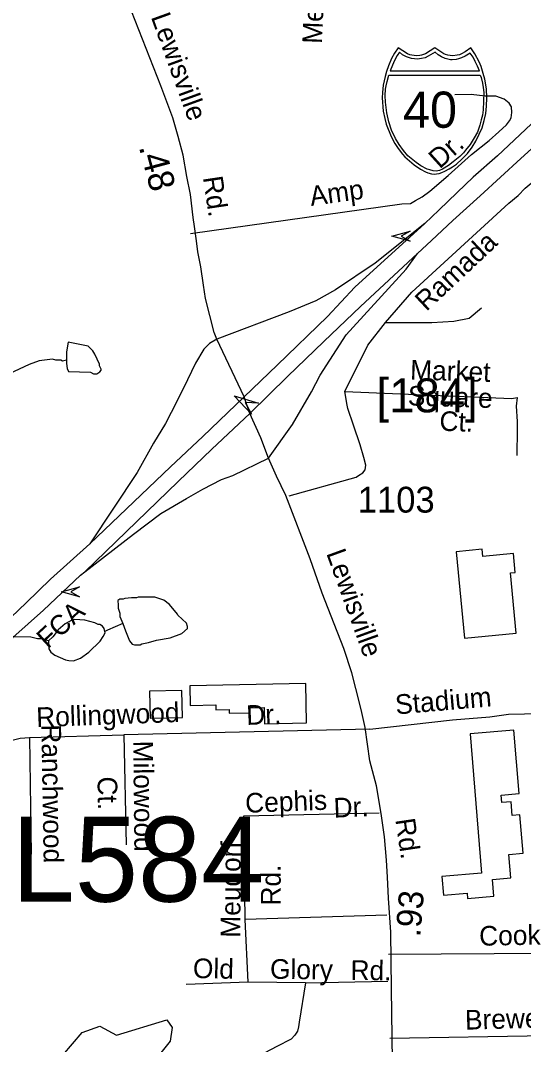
# Model space of a CAD drawing. Extents: x 1547597 to 1699558, y 810033 to 920809.
# Drawn here: x 1589513 to 1591942, y 831332 to 836281 of the extents above; entities that cross this region are included whole.
import ezdxf

# ---------------------------------------------------------------- set-up
doc = ezdxf.new("R2010")
doc.units = 0
for name, color, linetype in [('Exist Cultural Shopping Center Building Footprint', 7, 'Continuous'), ('Exist Cultural Warehouse Building Footprint', 7, 'Continuous'), ('Exist Hydrographic Misc Water Feature', 7, 'Continuous'), ('Exist Hydrographic Pond Under 1500 Sq Ft', 7, 'Continuous'), ('Exist Road Non-System Type 51', 7, 'Continuous'), ('Exist Road Non-System Type 51 Label', 7, 'Continuous'), ('Exist Road Primary Interstate Divided Center Attributed', 7, 'Continuous'), ('Exist Road Primary Interstate Label', 7, 'Continuous'), ('Exist Road Primary Interstate Ramp 1 Lane Attributed', 7, 'Continuous'), ('Exist Road Primary Interstate Shield CELL', 7, 'Continuous'), ('Exist Road Primary Interstate Shield Number Label', 7, 'Continuous'), ('Exist Road Primary Interstate Structure Cantilever Sign Attributed CELL', 7, 'Continuous'), ('Exist Road Primary Interstate Structure Cantilever Sign Number Label', 7, 'Continuous'), ('Exist Road Secondary Mileage Hundredths English Label', 7, 'Continuous'), ('Exist Road Secondary Structure Standard Bridge Attributed CELL', 7, 'Continuous'), ('Exist Road Secondary Type 51 Label', 7, 'Continuous'), ('Exist Road Secondary Type 51 Number Label', 7, 'Continuous'), ('Exist Road Secondary Type 51 Undivided 4 Lane Attributed', 7, 'Continuous')]:
    doc.layers.add(name, color=color, linetype=linetype)

msp = doc.modelspace()

# ---------------------------------------------------------------- linework, layer by layer
at = {"layer": 'Exist Cultural Shopping Center Building Footprint'}
for points in [[(1590890.6, 833076.7), (1590330, 833064.9), (1590332, 832970.3), (1590455.8, 832972.9), (1590456.3, 832949.7), (1590519.9, 832951.1), (1590520.3, 832933.4), (1590622.1, 832935.5), (1590621.6, 832958.4), (1590690.4, 832959.8), (1590692, 832882.2), (1590894.6, 832886.5)], [(1590292, 833043), (1590136.8, 833039.7), (1590139.6, 832909.3), (1590294.8, 832912.6)], [(1591683.5, 832832.8), (1591739.3, 832159.4), (1591547.8, 832143.6), (1591555.2, 832053.8), (1591669.9, 832063.3), (1591672, 832038), (1591798, 832048.5), (1591791.3, 832129.3), (1591880.4, 832136.7), (1591871, 832250.3), (1591939.4, 832256), (1591924, 832441.7), (1591887, 832438.6), (1591881.5, 832504.9), (1591837.5, 832501.3), (1591834.5, 832537.1), (1591920, 832544.2), (1591894.7, 832850.2)]]:
    msp.add_lwpolyline(points, close=True, dxfattribs=at)
at = {"layer": 'Exist Cultural Warehouse Building Footprint'}
msp.add_lwpolyline([(1591616.8, 833713.4), (1591656.2, 833296.3), (1591906.5, 833319.9), (1591879, 833611.3), (1591902.1, 833613.4), (1591893.6, 833704.3), (1591745.4, 833690.3), (1591742.1, 833725.3)], close=True, dxfattribs=at)
at = {"layer": 'Exist Hydrographic Misc Water Feature'}
for points in [[(1589735.2, 834638.4), (1589735, 834622.4), (1589738.8, 834598.4), (1589745.2, 834584.4), (1589850.5, 834580.9), (1589866.4, 834572.7), (1589882.4, 834572.6), (1589896.5, 834582.4), (1589902.6, 834590.3), (1589902.7, 834596.3), (1589894.8, 834612.4), (1589894.9, 834620.4), (1589871.5, 834668.7), (1589861.7, 834684.8), (1589840, 834707.1), (1589743.4, 834726.1), (1589742.1, 834718.3), (1589735.7, 834678.3), (1589735.2, 834638.4)], [(1589735.2, 834638.4), (1589715.2, 834634.6), (1589707.2, 834638.7), (1589683.2, 834639), (1589667.3, 834643.2), (1589603.2, 834636.1), (1589555, 834618.7), (1589458.5, 834573.9), (1589322, 834531.6), (1589282, 834528.1), (1589226.1, 834536.8), (1589161.5, 834537.6)], [(1589648.9, 833281.9), (1589611.2, 833292.6), (1589595.2, 833292.8), (1589563.3, 833301.2), (1589475.4, 833302.2), (1589467.5, 833306.3), (1589403.5, 833311.2), (1589371.6, 833321.6), (1589316, 833352.2), (1589274.4, 833384.8), (1589244.8, 833419.1), (1589213.1, 833441.5), (1589197.2, 833449.7), (1589157.3, 833462.2), (1589093.5, 833471), (1589063.6, 833485.4), (1589047.8, 833499.6), (1589030.1, 833525.7), (1589007.8, 833548.7)], [(1590007, 833367), (1590019.6, 833331.4), (1590039.1, 833283.2), (1590052.9, 833267), (1590062.8, 833262.9), (1590090.8, 833262.6), (1590098.8, 833268.5), (1590130.9, 833274), (1590169.1, 833285.5), (1590235.2, 833296.7), (1590291.4, 833318), (1590319.7, 833341.6), (1590319.8, 833351.6), (1590314, 833367.7), (1590272.4, 833406.2), (1590270.6, 833412.2), (1590233, 833458.6), (1590205.4, 833479), (1590161.5, 833493.6), (1590081.5, 833494.5), (1590073.5, 833490.6), (1590049.5, 833490.9), (1590017.5, 833487.4), (1590009.4, 833483.5), (1589993.4, 833483.7), (1589983, 833478.3), (1589985.1, 833455.8), (1589984.9, 833439.8), (1589992.6, 833415.7), (1589992.4, 833399.7), (1590007, 833367)], [(1589920.3, 833327.7), (1589917.8, 833342.7), (1589909.9, 833352.8), (1589896, 833360.9), (1589888, 833361), (1589872.1, 833369.2), (1589824.3, 833381.9), (1589776.3, 833386.4), (1589760.3, 833382.6), (1589728.1, 833365), (1589695.7, 833335.5), (1589669.4, 833301.8), (1589648.9, 833281.9)], [(1590007, 833367), (1589933.9, 833334.4), (1589920.3, 833327.7)], [(1589648.9, 833281.9), (1589650.7, 833244.1), (1589660.4, 833228), (1589678.3, 833213.8), (1589730, 833191.1), (1589745.9, 833186.9), (1589769.9, 833186.6), (1589802.1, 833198.2), (1589842.4, 833227.7), (1589897.1, 833281), (1589912.6, 833304.2), (1589921.6, 833320.6), (1589920.3, 833327.7)]]:
    msp.add_lwpolyline(points, dxfattribs=at)
at = {"layer": 'Exist Hydrographic Pond Under 1500 Sq Ft'}
msp.add_lwpolyline([(1589732.6, 831122.1), (1589717.5, 831280), (1589811.6, 831389.8), (1589895.6, 831420.9), (1589977.5, 831376.5), (1590220.5, 831450.4), (1590245.5, 831413.8), (1590235.6, 831348.3), (1590006.6, 831060.8), (1589897.6, 831036.7), (1589732.6, 831122.1)], dxfattribs=at)
at = {"layer": 'Exist Road Non-System Type 51'}
for p, q in [((1591199.7, 832856.2), (1590012.3, 832827.6)), ((1591282.1, 831956.1), (1590598.3, 831936.1)), ((1590611.6, 831632.8), (1590598.3, 831936.1)), ((1592333.8, 831774.3), (1591289.2, 831766.9)), ((1590611.6, 831632.8), (1590312.8, 831621)), ((1590889, 831630.5), (1590611.6, 831632.8)), ((1590889, 831630.5), (1591286.6, 831637.7)), ((1592335.6, 831379.2), (1591296.1, 831360))]:
    msp.add_line(p, q, dxfattribs=at)
for points in [[(1590333.6, 835252.1), (1591354.6, 835395.3), (1591396.7, 835396.6), (1591420.9, 835410.1), (1591453.1, 835427.9), (1591489.5, 835455.2), (1591578.7, 835532), (1591690.2, 835632.4), (1591775.2, 835701.3), (1591821.9, 835742.6), (1591860.4, 835776), (1591874.6, 835795.8), (1591882.9, 835809.8), (1591885.2, 835835.8), (1591883.6, 835863.8), (1591871.9, 835881.9), (1591848.1, 835900.4), (1591808.4, 835914.8), (1591756.4, 835915.6), (1591688.5, 835922.6), (1591610.4, 835921.8)], [(1591275.6, 834821.4), (1591402.4, 834968.3), (1591870.9, 835397.8), (1591915.5, 835435.1), (1591950.1, 835470.7), (1591978.4, 835494.3), (1592012.7, 835519.8), (1592039, 835543.3), (1592066.2, 835565.1)], [(1591275.6, 834821.4), (1591498.5, 834821.4), (1591605.5, 834827.4), (1591679.8, 834842.2), (1591739.3, 834892.8)], [(1591079.4, 834488.2), (1591189.4, 834711.4), (1591275.6, 834821.4)], [(1590810.5, 833984), (1591133.3, 834073.8), (1591145.5, 834081.6), (1591165.8, 834095.4), (1591177.9, 834109.1), (1591180.3, 834131.1), (1591170.9, 834169.3), (1591153.7, 834229.4), (1591121, 834324.6), (1591094, 834405.5), (1591090.1, 834421.6), (1591079.4, 834488.2)], [(1591079.4, 834488.2), (1591885.4, 834454.3), (1591911.5, 834458), (1591905.7, 834416.8), (1591911.7, 834342.5), (1591911.7, 834303.8), (1591908.7, 834178.9)], [(1591199.7, 832856.2), (1591598.6, 832900.5), (1591778.9, 832915.9), (1591869.2, 832928.7), (1591947.2, 832929.5), (1592003.3, 832930.7), (1592010.9, 832931.7)], [(1588961.9, 832467.3), (1589210, 832676.8), (1589334.3, 832744.7), (1589432.3, 832793.7), (1589511.4, 832812.5), (1589556.6, 832816.3)], [(1589556.6, 832816.3), (1590012.3, 832827.6)], [(1589556.6, 832816.3), (1589564.1, 832250.9)], [(1590012.3, 832827.6), (1590023.6, 832296.1)], [(1590598.3, 831936.1), (1590590.7, 832437.4), (1591244.2, 832452.1)], [(1590889, 831630.5), (1590859.1, 831440.5), (1590854.8, 831416.5), (1590850.6, 831396.6), (1590838.2, 831376.9), (1590820, 831357), (1590751.4, 831322), (1589952.8, 830899.3)]]:
    msp.add_lwpolyline(points, dxfattribs=at)
at = {"layer": 'Exist Road Primary Interstate Divided Center Attributed'}
for points in [[(1591429.3, 835154.1), (1591497.6, 835216.9), (1591601.3, 835313.6), (1591732.1, 835433.5), (1591928.4, 835614.5), (1592120.7, 835787.3), (1592347.1, 835983.3), (1592497.9, 836120.8), (1592610.6, 836200.5), (1592797.1, 836353.9), (1592956.3, 836482.5), (1593058.3, 836572.9), (1593155.5, 836651.2), (1593236.1, 836715.3), (1593334.4, 836782.2)], [(1593179.8, 836801.3), (1592855.5, 836541), (1592742.2, 836450.5), (1592596.4, 836324.6), (1592452.8, 836208.6), (1592308.2, 836073.3), (1592199.1, 835980.8), (1592127.9, 835921.5), (1592033.1, 835831.3), (1591815.6, 835626.2), (1591699.4, 835524.2), (1591621.4, 835450.1), (1591533.6, 835364.8), (1591465.4, 835299)], [(1591465.4, 835299), (1591126.7, 834991.4), (1590995.6, 834849.5), (1590751.7, 834615.3), (1590592.5, 834461.2)], [(1590619.7, 834381.3), (1590801.5, 834559.7), (1590977.6, 834728.8), (1591154.8, 834897.8), (1591429.3, 835154.1)], [(1590592.5, 834461.2), (1590393.3, 834270.4), (1590236.8, 834123.2), (1589848.5, 833751.3)], [(1589823.8, 833616.2), (1590274.7, 834052.3), (1590436.3, 834208.8), (1590619.7, 834381.3)], [(1589848.5, 833751.3), (1589658.6, 833580.5), (1589540.3, 833466.4), (1589356.3, 833290.3), (1589142.9, 833117), (1588986.4, 832984.1), (1588827.6, 832856), (1588637.9, 832716), (1588488.1, 832602), (1588294.6, 832463.1), (1588074.6, 832323), (1587900.8, 832204.6), (1587557, 832002.9), (1586266.8, 831248.2), (1585718.9, 830928), (1585491, 830800.8), (1585324.1, 830701.8)], [(1585234.9, 830561.5), (1585517.3, 830735), (1585731.8, 830866.8), (1586987.1, 831603), (1587587.3, 831940.1), (1587859, 832098.4), (1588070.6, 832232.4), (1588244.8, 832347.1), (1588508.9, 832531.4), (1588679, 832655.3), (1588913.3, 832831.3), (1589044.6, 832935.3), (1589274.4, 833125.4), (1589476.9, 833298.9), (1589624.3, 833431.2), (1589802.5, 833600.6), (1589823.8, 833616.2)]]:
    msp.add_lwpolyline(points, dxfattribs=at)
at = {"layer": 'Exist Road Primary Interstate Ramp 1 Lane Attributed'}
for points in [[(1591465.4, 835299), (1591225.4, 835107.3), (1591034.2, 834979.6), (1590938.4, 834926.1), (1590810.7, 834873.2), (1590460.4, 834740.3)], [(1590710.6, 834165.6), (1590826.5, 834328.3), (1590918.5, 834486.7), (1590959.8, 834566.6), (1591085.9, 834761.1), (1591374.8, 835079.4), (1591429.3, 835154.1)], [(1590460.4, 834740.3), (1590425.7, 834719.8), (1590398.2, 834692.5), (1590357.4, 834624.5), (1590318.7, 834543.8), (1590268.5, 834440.2), (1590213, 834332.3), (1590154.6, 834237.9), (1590076.4, 834095.6), (1589848.5, 833751.3)], [(1589823.8, 833616.2), (1590059.1, 833798), (1590190.3, 833897.5), (1590315.1, 833970.2), (1590394.3, 834015.1), (1590484.2, 834062.1), (1590538, 834081.7), (1590710.6, 834165.6)]]:
    msp.add_lwpolyline(points, dxfattribs=at)
at = {"layer": 'Exist Road Primary Interstate Shield CELL'}
for points in [[(1591513, 835538.4), (1591522.4, 835539.3), (1591535.2, 835541.8), (1591547.6, 835545.9), (1591561.7, 835552.1), (1591582.5, 835563.6), (1591599.3, 835573.5), (1591618.6, 835586.4), (1591644.7, 835610.2), (1591670.8, 835637.6), (1591693.8, 835668.6), (1591712, 835697.6), (1591728.1, 835730.8), (1591741.5, 835761.7), (1591752.2, 835797), (1591759.3, 835831.3), (1591762.8, 835866.9), (1591765.2, 835906.5), (1591762.5, 835951.1), (1591754.8, 835996.6), (1591747.5, 836025), (1591736.5, 836058.9), (1591727.5, 836080.6), (1591706.6, 836119), (1591687.9, 836148.6), (1591660.7, 836129.5), (1591642.9, 836120), (1591632.1, 836115.2), (1591620.9, 836113), (1591600.4, 836110.5), (1591587.5, 836111.1), (1591575.6, 836113.8), (1591565.5, 836116), (1591557.2, 836120), (1591513, 836148.6), (1591468.7, 836120), (1591459.4, 836115.8), (1591449.9, 836113.8), (1591440.8, 836111.2), (1591425.6, 836110.5), (1591414.1, 836110.9), (1591402.2, 836113), (1591392.8, 836114.9), (1591382.3, 836120), (1591337.2, 836148.6), (1591319.5, 836122.9), (1591305, 836097.5), (1591289.6, 836061.6), (1591280.1, 836033.8), (1591273.3, 836010.9), (1591264.9, 835968.9), (1591260.6, 835932.4), (1591259.9, 835906.5), (1591264.6, 835842), (1591271.6, 835807.7), (1591278.9, 835779.9), (1591302.7, 835719.8), (1591320.7, 835686.2), (1591336.1, 835662), (1591357.7, 835634.9), (1591369.4, 835621.9), (1591414.2, 835582.8), (1591444.1, 835562.3), (1591468, 835549.4), (1591479.2, 835545.1), (1591496.8, 835540.2)], [(1591342.5, 836127.9), (1591331.6, 836111), (1591318.9, 836088.1), (1591308.7, 836064.5), (1591298.4, 836038.3), (1591729.9, 836038.1), (1591719.9, 836060.6), (1591709.1, 836083.1), (1591697.9, 836103.7), (1591684.2, 836123.6), (1591660, 836108.3), (1591642.3, 836100), (1591628.2, 836095.1), (1591616.2, 836092.4), (1591597.6, 836090.9), (1591589.3, 836091.4), (1591563.3, 836097.3), (1591545.8, 836104.5), (1591529.1, 836115.6), (1591515.6, 836128.3), (1591481.4, 836107.6), (1591466.2, 836101), (1591448.7, 836096.5), (1591429.7, 836094.1), (1591400.2, 836097.3), (1591377.2, 836105.3), (1591357.3, 836115.6)], [(1591732.5, 836016.8), (1591737.1, 836004.7), (1591743.5, 835977.6), (1591746.8, 835956.8), (1591750.2, 835932.8), (1591749, 835891.6), (1591747.1, 835849.1), (1591743.1, 835823.8), (1591737.9, 835800.9), (1591730.7, 835775.5), (1591719.2, 835741.6), (1591703.3, 835713), (1591683.4, 835681.1), (1591662, 835653.3), (1591652.6, 835641.7), (1591634.9, 835623), (1591602.7, 835597.2), (1591579.2, 835579.6), (1591551, 835563), (1591536.7, 835556.6), (1591520, 835553.1), (1591506.3, 835554.1), (1591489.7, 835558.5), (1591476.2, 835562.2), (1591446.8, 835578.1), (1591423, 835594), (1591383.2, 835626.6), (1591361.7, 835651.8), (1591341.7, 835681.1), (1591323.8, 835711.2), (1591304.7, 835750.9), (1591291.3, 835790.8), (1591281.5, 835833.9), (1591274.9, 835886.5), (1591274.2, 835918.6), (1591276.1, 835949.4), (1591279.1, 835965.6), (1591283, 835985.7), (1591290.8, 836016.6)]]:
    msp.add_lwpolyline(points, close=True, dxfattribs=at)
at = {"layer": 'Exist Road Primary Interstate Structure Cantilever Sign Attributed CELL'}
for points in [[(1591394.3, 835214.5), (1591306, 835238.2), (1591394.3, 835261.9), (1591351.7, 835238.2)], [(1589798.8, 833495.6), (1589710.5, 833519.3), (1589798.8, 833543), (1589756.2, 833519.3)]]:
    msp.add_lwpolyline(points, close=True, dxfattribs=at)
at = {"layer": 'Exist Road Secondary Structure Standard Bridge Attributed CELL'}
msp.add_lwpolyline([(1590629, 834377.4), (1590545.4, 834466.2), (1590662.2, 834431.1), (1590597.3, 834434.1)], close=True, dxfattribs=at)
at = {"layer": 'Exist Road Secondary Type 51 Undivided 4 Lane Attributed'}
for points in [[(1590460.4, 834740.3), (1590448.5, 834773.1), (1590406.7, 834938), (1590396, 835002.1), (1590383.1, 835089.6), (1590368.8, 835163.2), (1590362.8, 835216.7), (1590353.7, 835285.3), (1590346.8, 835327.9), (1590334.4, 835440), (1590316.2, 835527.4), (1590298.7, 835629.3), (1590274, 835720.1), (1590248, 835810.9), (1590190.8, 835965.4), (1590048.8, 836325.5), (1590037.2, 836367.6), (1590021.5, 836424.3), (1590002.7, 836512.7), (1589985, 836613), (1589975.5, 836703.8), (1589966.8, 836768.3), (1589968.8, 836875.5)], [(1590592.5, 834461.2), (1590460.4, 834740.3)], [(1590619.7, 834381.3), (1590592.5, 834461.2)], [(1590710.6, 834165.6), (1590673.4, 834264.2), (1590619.7, 834381.3)], [(1591310, 831251.7), (1591304.2, 831600.3), (1591301.9, 831874.8), (1591289.2, 832039.1), (1591284.5, 832141.2), (1591279.7, 832221.9), (1591270.3, 832335.8), (1591254.4, 832447.5), (1591232.3, 832581.5), (1591199.1, 832702.5), (1591176.8, 832863.3), (1591158.3, 832950.1), (1591132.8, 833052), (1591113.1, 833128.5), (1591074.9, 833246), (1591013.5, 833402.4), (1590969.5, 833513.6), (1590911.6, 833679.2), (1590794.2, 833985), (1590749, 834079.3), (1590710.6, 834165.6)]]:
    msp.add_lwpolyline(points, dxfattribs=at)

# ---------------------------------------------------------------- texts
at = {"layer": 'Exist Road Non-System Type 51 Label'}
for s, rotation, p in [('Meadows', 87.7816, (1590968.7, 836167)), ('Dr.', 42.0016, (1591536.8, 835560.5)), ('Amp', 7.9052, (1590916.1, 835384.1)), ('Ramada', 43.2032, (1591472.7, 834871.7)), ('Market', 358.1733, (1591393.2, 834546.1)), ('Square', 358.1733, (1591382.1, 834420.8)), ('Ct.', 358.1733, (1591534.9, 834298.2)), ('Stadium', 4.8811, (1591326.3, 832926.7)), ('Rollingwood', 2.0815, (1589590.7, 832865.5)), ('Dr.', 2.0815, (1590604.7, 832876.1)), ('Ranchwood', 270.9712, (1589613.9, 832878.3)), ('Milowood', 270.6056, (1590057.6, 832799.8)), ('Ct.', 270.6056, (1589885.2, 832626.6)), ('Cephis', 2.2975, (1590599.8, 832451)), ('Dr.', 2.2975, (1591026.6, 832428)), ('Meudorf', 89.6138, (1590574.2, 831847.7)), ('Rd.', 89.6138, (1590768.7, 832003.2)), ('Cook', 1.1166, (1591728.4, 831808.9)), ('Old', 358.807, (1590344.9, 831653.2)), ('Glory', 359.1742, (1590717.4, 831649.9)), ('Rd.', 359.1742, (1591106, 831644.3)), ('Brewer', 1.5495, (1591660.3, 831403.2))]:
    msp.add_text(s, height=95, rotation=rotation, dxfattribs=at).set_placement(p)
at = {"layer": 'Exist Road Primary Interstate Label'}
msp.add_text('FCA', height=95, rotation=42.7631, dxfattribs=at).set_placement((1589645.2, 833241.1))
at = {"layer": 'Exist Road Primary Interstate Shield CELL'}
msp.add_text('[184]', height=164.04, dxfattribs=at).set_placement((1591232.2, 834387.1))
at = {"layer": 'Exist Road Primary Interstate Shield Number Label'}
msp.add_text('40', height=175, dxfattribs=at).set_placement((1591360.1, 835762.2))
at = {"layer": 'Exist Road Primary Interstate Structure Cantilever Sign Number Label'}
msp.add_text('L584', height=410.1, dxfattribs=at).set_placement((1589470.5, 832022))
at = {"layer": 'Exist Road Secondary Mileage Hundredths English Label'}
for s, height, rotation, p in [('.48', 125, 284.9684, (1590083.9, 835670.2)), ('.93', 120, 85.1051, (1591442.7, 831848.7))]:
    msp.add_text(s, height=height, rotation=rotation, dxfattribs=at).set_placement(p)
at = {"layer": 'Exist Road Secondary Type 51 Label'}
for s, rotation, p in [('Lewisville', 289.9215, (1590141.7, 836298.4)), ('Rd.', 278.4952, (1590393.8, 835522.5)), ('Lewisville', 289.9215, (1590988.4, 833706.3)), ('Rd.', 278.4952, (1591322.5, 832418.7))]:
    msp.add_text(s, height=95, rotation=rotation, dxfattribs=at).set_placement(p)
at = {"layer": 'Exist Road Secondary Type 51 Number Label'}
msp.add_text('1103', height=125, dxfattribs=at).set_placement((1591141.1, 833902.4))

doc.saveas('drawing.dxf')
